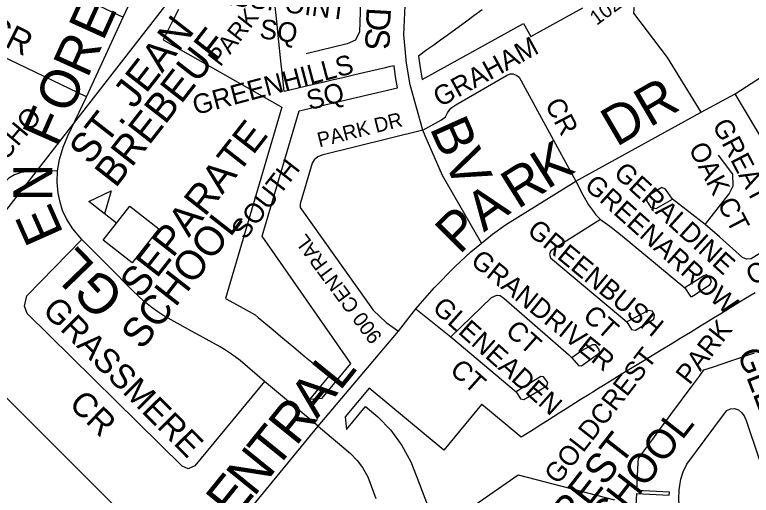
# Model space of a CAD drawing. Extents: x 586326 to 623965, y 4819854 to 4857850.
# Drawn here: x 602544 to 603300, y 4842737 to 4843230 of the extents above; entities that cross this region are included whole.
import ezdxf

# ---------------------------------------------------------------- set-up
doc = ezdxf.new("R2010")
doc.units = 0
for name, color, linetype in [('Lots_Concessions', 7, 'Continuous'), ('Major Rds and Hwys', 7, 'Continuous'), ('Minor Rd Lbls', 7, 'Continuous'), ('Minor Rds', 7, 'Continuous'), ('Park Lbls', 7, 'Continuous'), ('Park Outlines', 7, 'Continuous'), ('Private Rd Lbls', 7, 'Continuous'), ('Private Rds', 7, 'Continuous'), ('Proposed Secondary Rds', 7, 'Continuous'), ('School Syms_Lbls', 7, 'Continuous'), ('Secondary Rds Lbls', 7, 'Continuous')]:
    doc.layers.add(name, color=color, linetype=linetype)

msp = doc.modelspace()

# ---------------------------------------------------------------- linework, layer by layer
at = {"layer": 'Lots_Concessions'}
msp.add_line((602449.93, 4842920.49), (603294.24, 4844004.08), dxfattribs=at)
at = {"layer": 'Major Rds and Hwys'}
msp.add_lwpolyline([(602724.3, 4842648.49), (602258.55, 4843113.55)], dxfattribs=at)
at = {"layer": 'Minor Rds'}
for points in [[(602453.73, 4843351.01), (602535.69, 4843284.41), (602655.26, 4843227.58)], [(602655.26, 4843227.58), (602673.36, 4843266.71), (602679.91, 4843279.05), (602695.65, 4843304.28)], [(602899.31, 4843253.5), (602897.78, 4843212.54), (602893.56, 4843204.11), (602885.14, 4843200.29), (602843.03, 4843189.95)], [(602962.77, 4843111.71), (602949.84, 4843158.18), (602946.01, 4843180.38), (602943.33, 4843209.47), (602944.86, 4843247.37)], [(602617.6, 4843145.75), (602655.26, 4843227.58)], [(602617.6, 4843145.75), (602521.13, 4843191.88)], [(602587.67, 4843070), (602589.79, 4843081.51), (602593.45, 4843094.21), (602598.48, 4843105.92), (602617.6, 4843145.75)], [(603346.03, 4843008.33), (603343.94, 4843024.86), (603339.85, 4843043.18), (603335.12, 4843057.48), (603330.55, 4843068.84), (603325.73, 4843077.99), (603283.28, 4843148.82)], [(603022.99, 4842995.7), (602983.14, 4843065.15), (602965.33, 4843105.87), (602962.77, 4843111.71)], [(603252.6, 4843015.12), (603277.44, 4843046.54), (603281.49, 4843054.8), (603281.08, 4843066.44), (603266.48, 4843085.99)], [(602587.67, 4843070), (602558.84, 4843069.48), (602550.63, 4843068.34), (602543.59, 4843065.86), (602537.68, 4843062.5), (602532.56, 4843057.62), (602480.68, 4842995.54)], [(602612.94, 4842999.59), (602603.65, 4843010.63), (602597.16, 4843020.64), (602593.08, 4843029.42), (602590.45, 4843038.05), (602588.44, 4843047.21), (602587.35, 4843058.4), (602587.67, 4843070)], [(603120.02, 4843059.52), (603127.15, 4843045.25), (603132.81, 4843035.31), (603136.92, 4843029.73), (603140.49, 4843024.91), (603145.37, 4843020.18)], [(603219.23, 4843041.13), (603211.88, 4843051.13), (603208.21, 4843052.97), (603193.51, 4843043.99), (603192.85, 4843041.1)], [(603192.85, 4843041.1), (603192.53, 4843039.73), (603196.98, 4843032.55), (603202.29, 4843031.33), (603219.23, 4843041.13)], [(603252.6, 4843015.12), (603219.23, 4843041.13)], [(603145.37, 4843020.18), (603094.3, 4842988.06), (603092.68, 4842984.72), (603093.89, 4842980.91), (603172.29, 4842915.03)], [(603145.37, 4843020.18), (603154.9, 4843013.31), (603165.58, 4843004.74), (603231.68, 4842950.08)], [(603346.03, 4843008.33), (603299.86, 4842979.68), (603294.97, 4842979.32), (603291.08, 4842981.32), (603267.24, 4843002.26), (603252.6, 4843015.12)], [(602800.18, 4842854.04), (602728.74, 4842767.44), (602722.08, 4842764.48), (602715.9, 4842767.19), (602556.77, 4842923.61), (602554.06, 4842931.34), (602556.38, 4842941.77), (602612.94, 4842999.59)], [(602800.18, 4842854.04), (602775.17, 4842875.39), (602766.56, 4842882.04), (602759.22, 4842886.86), (602754.75, 4842889.45), (602722.15, 4842907.19), (602695.76, 4842922.14), (602690.8, 4842925.27), (602684.81, 4842929.71), (602676.55, 4842936.49), (602665.04, 4842947.13), (602640.63, 4842971.88), (602612.94, 4842999.59)], [(603237.64, 4842941.29), (603238.91, 4842941.14), (603240.77, 4842942.15), (603257.74, 4842953.34), (603259.02, 4842957.34), (603256.85, 4842961.35), (603253.84, 4842963.31), (603251.13, 4842962.2), (603231.68, 4842950.08)], [(603231.68, 4842950.08), (603237.64, 4842941.29)], [(602991.52, 4842899.64), (603033.47, 4842940.05), (603038.69, 4842942.53), (603042.25, 4842942.2), (603045.98, 4842939.29), (603112.39, 4842881.64), (603115.61, 4842878.33)], [(602955.49, 4842928.49), (602991.52, 4842899.64)], [(603180.76, 4842906.66), (603181.06, 4842906.6), (603200.04, 4842917.83), (603200.8, 4842921.69), (603198.41, 4842926.2), (603194.48, 4842926.7), (603172.29, 4842915.03)], [(603172.29, 4842915.03), (603176.96, 4842907.41), (603180.76, 4842906.66)], [(602991.52, 4842899.64), (603058.78, 4842843.51)], [(603125.65, 4842870.17), (603144.11, 4842883.38), (603143.93, 4842886.82), (603140.25, 4842891.51), (603137.05, 4842891.75), (603126.27, 4842885.77), (603115.61, 4842878.33)], [(603115.61, 4842878.33), (603122.49, 4842870.37), (603125.65, 4842870.17)], [(603066.5, 4842835.47), (603078.23, 4842842.49), (603089.96, 4842849.5), (603091.09, 4842853.01), (603086.54, 4842858.84), (603083.89, 4842859.26), (603058.78, 4842843.51)], [(602855.34, 4842808.28), (602800.18, 4842854.04)], [(603058.78, 4842843.51), (603062.98, 4842836.38), (603066.5, 4842835.47)], [(603310.23, 4842610.21), (603296.66, 4842615.63), (603280.67, 4842625.51), (603269.63, 4842635.84), (603260.26, 4842646.13), (603251.97, 4842659.11), (603233.96, 4842700.65), (603229.11, 4842712.83), (603226.45, 4842723.45), (603225.65, 4842733.26), (603225.82, 4842742.85), (603227.55, 4842753.69), (603229.95, 4842761.25), (603233.75, 4842769.37), (603271.38, 4842819.77), (603274.73, 4842824.12), (603278.6, 4842826.11), (603282.73, 4842826.26), (603286.71, 4842824.97), (603290.05, 4842822.24), (603292.51, 4842818.83), (603294.78, 4842814), (603320.38, 4842737.73)], [(602855.34, 4842808.28), (602888.49, 4842780.31), (602895.46, 4842773.12), (602900.84, 4842765.72), (602906.29, 4842756.16), (602914.54, 4842733.99)]]:
    msp.add_lwpolyline(points, dxfattribs=at)
at = {"layer": 'Park Outlines'}
for points in [[(602712.06, 4843235.61), (602705.18, 4843222.01), (602696.3, 4843204.47), (602817.97, 4843135.16), (602760.14, 4842939.24), (602764.58, 4842936.75), (602778.33, 4842929.08), (602790.59, 4842922.23), (602793.69, 4842919.66), (602807.01, 4842908.61), (602818.73, 4842898.89), (602830.46, 4842889.16), (602842.18, 4842879.43), (602853.91, 4842869.71), (602866.2, 4842859.51), (602857.86, 4842849.37), (602855.92, 4842847.02), (602846.75, 4842835.86), (602859.62, 4842837.06), (602888.91, 4842872.37), (602798.01, 4843002.96), (602835.96, 4843131.55), (602936.98, 4843155.26), (602934.93, 4843166.5), (602933.27, 4843177.81), (602927.93, 4843176.56), (602924.36, 4843175.72), (602901.88, 4843170.44), (602893.01, 4843168.36), (602886.18, 4843166.76), (602879.35, 4843165.16), (602871.1, 4843163.22), (602861.44, 4843160.95), (602850.67, 4843158.43), (602820.49, 4843151.34), (602819.08, 4843164.55), (602817.49, 4843179.54), (602814.37, 4843208.77), (602813.17, 4843220.12), (602809.55, 4843254.07)], [(603023.86, 4843235.09), (603015.25, 4843228.85), (603006.6, 4843222.59), (602996.64, 4843215.38), (602987.68, 4843208.89), (602980.88, 4843203.97), (602973.96, 4843198.95), (602967.05, 4843193.95), (602958.47, 4843187.74), (602960.02, 4843175.65), (602962.05, 4843163.63), (603066.26, 4843220.97), (603073.61, 4843207.62), (603127, 4843237)], [(603304.06, 4842945.01), (603294.18, 4842938.98), (603285.2, 4842933.51), (603279.02, 4842929.74), (603273.05, 4842926.09), (603267.07, 4842922.44), (603261.08, 4842918.79), (603252.89, 4842913.8), (603252.24, 4842913.4), (603249.64, 4842911.81), (603248.99, 4842911.41), (603237.44, 4842904.37), (603227.15, 4842898.1), (603221.04, 4842894.37), (603215.05, 4842890.72), (603209.07, 4842887.07), (603203.07, 4842883.41), (603195.14, 4842878.57), (603194.49, 4842878.17), (603191.88, 4842876.58), (603191.23, 4842876.19), (603179.55, 4842869.06), (603169.15, 4842862.72), (603163.03, 4842858.98), (603157.03, 4842855.32), (603151.05, 4842851.68), (603145.41, 4842848.24), (603145.06, 4842848.02), (603137.46, 4842843.23), (603136.81, 4842842.82), (603134.23, 4842841.2), (603133.59, 4842840.79), (603124.47, 4842835.04), (603114.87, 4842829), (603108.81, 4842825.18), (603102.9, 4842821.45), (603096.98, 4842817.73), (603091.04, 4842813.98), (603085.12, 4842810.25), (603077.19, 4842805.26), (603076.55, 4842804.85), (603073.97, 4842803.23), (603073.33, 4842802.82), (603063.76, 4842796.8), (603051.44, 4842807.02), (603031.09, 4842823.91), (603023.34, 4842830.33), (603023.12, 4842830.51), (602984.21, 4842783.61), (602907.6, 4842847.17), (602883.18, 4842817.74), (602884.38, 4842804.87), (602903.94, 4842828.44), (602916.67, 4842817.89), (602929.9, 4842803.98), (602941.22, 4842788.48), (602950.57, 4842771.7), (602956.63, 4842755.76), (602962.05, 4842741.52), (602967.48, 4842727.27)], [(603181.7, 4842726.96), (603182.33, 4842739.1), (603215.8, 4842737.36), (603215.96, 4842740.4), (603182.49, 4842742.14), (603183.25, 4842756.82), (603183.98, 4842770.85), (603184.2, 4842775.09), (603190.64, 4842783.79), (603198.87, 4842794.92), (603206.55, 4842805.3), (603212.89, 4842813.87), (603219.22, 4842822.42), (603225.58, 4842831.02), (603232.1, 4842839.84), (603238.62, 4842848.66), (603246.68, 4842859.56), (603251.37, 4842865.9), (603261.17, 4842869.18), (603280.09, 4842875.51), (603303.4, 4842883.31)], [(602978.91, 4842701.69), (603060.71, 4842758.21), (603159.58, 4842732.67)]]:
    msp.add_lwpolyline(points, dxfattribs=at)
at = {"layer": 'Private Rds'}
for points in [[(603248.62, 4843130.33), (603214.13, 4843186.27), (603179.54, 4843231.64), (603180.17, 4843239.78), (603187.52, 4843246.64), (603245.14, 4843284.63), (603254.71, 4843283.35), (603345.69, 4843231.48), (603363.96, 4843208.52)], [(602962.77, 4843111.71), (602982.09, 4843122.3), (602985.99, 4843125.28), (602988.12, 4843129.46), (602991.42, 4843134.24), (602996.78, 4843137.64), (603048.73, 4843167.92), (603052.53, 4843169.55), (603055.66, 4843169.49), (603059.43, 4843167.81), (603061.83, 4843166.01), (603120.02, 4843059.52)], [(602962.77, 4843111.71), (602859.31, 4843086.22), (602855.02, 4843084.22), (602851.39, 4843081.44), (602849.2, 4843077.86), (602836.85, 4843036.34), (602837, 4843032.28), (602905.89, 4842935.2), (602911.9, 4842927.18), (602925.02, 4842914.56), (602937.7, 4842905.53)]]:
    msp.add_lwpolyline(points, dxfattribs=at)
at = {"layer": 'Proposed Secondary Rds'}
for points in [[(603283.28, 4843148.82), (603333.78, 4843181.51), (603363.96, 4843208.52)], [(603248.62, 4843130.33), (603283.28, 4843148.82)], [(603120.02, 4843059.52), (603248.62, 4843130.33)], [(603022.99, 4842995.7), (603034.27, 4843005.14), (603047.75, 4843014.6), (603120.02, 4843059.52)], [(602955.49, 4842928.49), (602974.31, 4842949.96), (602996.14, 4842971.95), (603011.99, 4842986.91), (603022.99, 4842995.7)], [(602937.7, 4842905.53), (602955.49, 4842928.49)], [(602855.34, 4842808.28), (602937.7, 4842905.53)], [(602724.3, 4842648.49), (602855.34, 4842808.28)]]:
    msp.add_lwpolyline(points, dxfattribs=at)
at = {"layer": 'School Syms_Lbls'}
msp.add_line((602648.43, 4843016.35), (602620.02, 4843038.55), dxfattribs=at)
for points in [[(602620.02, 4843038.55), (602642.8, 4843049.58), (602635.89, 4843026.08)], [(602634.8, 4842998.9), (602662.07, 4843033.8), (602691.67, 4843010.67), (602664.41, 4842975.77)]]:
    msp.add_lwpolyline(points, close=True, dxfattribs=at)

# ---------------------------------------------------------------- texts
at = {"layer": 'Minor Rd Lbls'}
for s, height, rotation, p in [('GRASSPOINT', 19.998, 352.61398, (602709.47, 4843247.1)), ('E', 40, 65.65893, (602634.47, 4843202.1)), ('CR', 25.002, 333.53743, (602510.97, 4843208.81)), ('D', 25, 266.76901, (602905.26, 4843238)), ('SQ', 19.998, 352.61398, (602794.47, 4843206.1)), ('S', 25, 266.76901, (602904.53, 4843217.06)), ('R', 40, 65.65893, (602618.48, 4843164.1)), ('GREENHILLS', 19.998, 14.85863, (602729.48, 4843127.1)), ('O', 40, 66.17576, (602600.48, 4843127.1)), ('SQ', 19.998, 14.85863, (602846.48, 4843132.1)), ('F', 40, 66.17576, (602587.08, 4843093.16)), ('GLEN ECHO', 19.998, 50.01313, (602471.48, 4843004.29)), ('BV', 39.996, 293.94505, (602969.39, 4843113.97)), ('GREAT', 19.998, 297.646, (603259.48, 4843117.1)), ('OAK CT', 19.998, 297.646, (603235.1, 4843093.08)), ('GERALDINE', 19.998, 317.72633, (603157.48, 4843066.1)), ('N', 40, 90.00002, (602582.33, 4843038.78)), ('GREENARROW', 19.998, 318.30188, (603127.48, 4843053.1)), ('E', 40, 113.96251, (602594.4, 4843005.91)), ('GREENBUSH', 19.998, 320.42076, (603068.7, 4843006.52)), ('L', 40, 134.06083, (602627.86, 4842972.64)), ('GRANDRIVER', 19.998, 321.05701, (603010.7, 4842975.3)), ('CT', 19.998, 27.47445, (603301.14, 4842952.06)), ('G', 40, 132.59405, (602658.54, 4842941.89)), ('GRASSMERE ', 25.002, 314.81928, (602571.11, 4842925.77)), ('GLENEADEN', 19.998, 318.26205, (602971.43, 4842927.69)), ('CT', 19.998, 318.30188, (603125.89, 4842919.42)), ('CT', 19.998, 318.30188, (603046.48, 4842903.91)), ('GLENMORE', 25.002, 290.82858, (603285.4, 4842883.01)), ('CT', 19.998, 318.30188, (602989.4, 4842863.92)), ('CR', 24.996, 315.25695, (602598.45, 4842829.74))]:
    msp.add_text(s, height=height, rotation=rotation, dxfattribs=at).set_placement(p)
at = {"layer": 'Park Lbls'}
for s, height, p in [('PARK', 17.993, (602755, 4843175.98)), ('SOUTH', 19.992, (602780.33, 4842998.44)), ('PARK', 19.992, (603236.59, 4842849.64)), ('GOLDCREST ', 19.992, (603101.68, 4842747.42))]:
    msp.add_text(s, height=height, rotation=52.00002, dxfattribs=at).set_placement(p)
at = {"layer": 'Private Rd Lbls'}
for s, height, rotation, p in [('1020 CENTRAL ', 15, 36.43987, (603141.23, 4843218.62)), ('GRAHAM', 19.998, 28.69791, (602980.5, 4843134.92)), ('CR', 19.998, 297.646, (603087.71, 4843138.4)), ('PARK DR', 15, 14.18917, (602856.62, 4843094.1)), ('900 CENTRAL', 15, 126.58679, (602921.67, 4842899.96))]:
    msp.add_text(s, height=height, rotation=rotation, dxfattribs=at).set_placement(p)
at = {"layer": 'School Syms_Lbls'}
for s, p in [('ST. JEAN ', (602621.08, 4843074.77)), ('BREBEUF', (602647.41, 4843051.57)), ('SEPARATE ', (602673.16, 4842937.81)), ('SCHOOL', (602674.53, 4842885.39)), ('PUBLIC SCHOOL', (603042.24, 4842554.24)), ('GOLDCREST', (603027.26, 4842589.57))]:
    msp.add_text(s, height=30, rotation=52.00002, dxfattribs=at).set_placement(p)
at = {"layer": 'Secondary Rds Lbls'}
for s, rotation, p in [('R', 30.35813, (603195.48, 4843114.1)), ('D', 30.35813, (603161.48, 4843094.1)), ('K', 32.12502, (603090.39, 4843050.43)), ('R', 32.12502, (603060.09, 4843030.23)), ('A', 35.77433, (603025.54, 4843006.68)), ('P', 45.00002, (603000.37, 4842983.42)), ('L', 51.06813, (602877.56, 4842843.51)), ('A', 51.06813, (602854.22, 4842814.93)), ('R', 51.06813, (602832.57, 4842786.81)), ('T', 51.06813, (602811.69, 4842762.48)), ('N', 51.06813, (602789.36, 4842734.9)), ('E', 51.06813, (602768.48, 4842710.57))]:
    msp.add_text(s, height=40, rotation=rotation, dxfattribs=at).set_placement(p)

doc.saveas('drawing.dxf')
